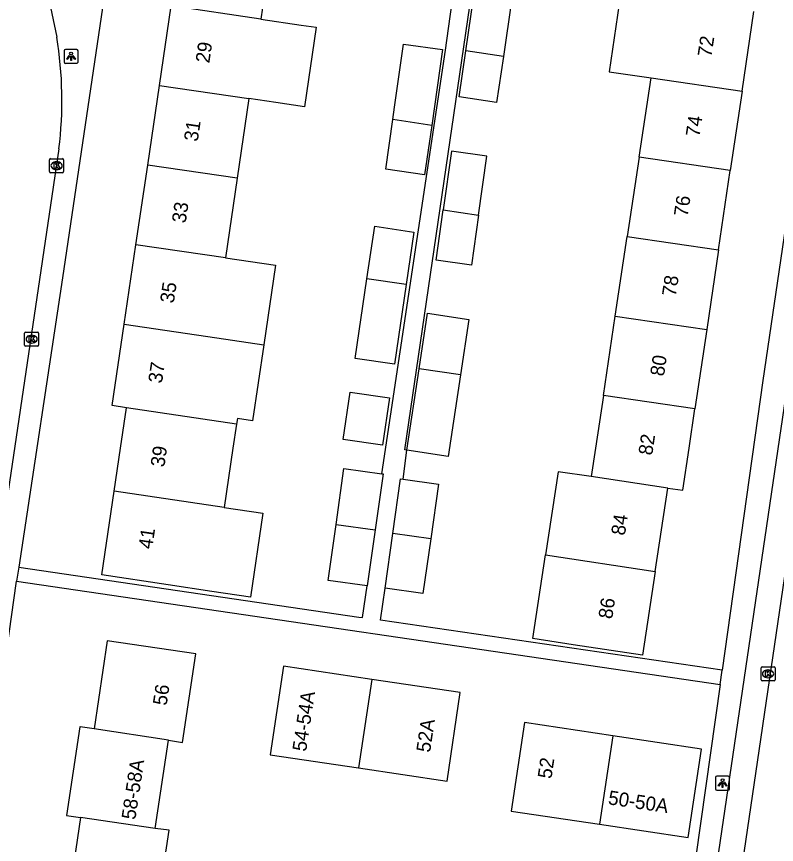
# Model space of a CAD drawing. Extents: x 163686 to 164493, y 382719 to 383870.
# Drawn here: x 163787.2 to 163841.4, y 382971.7 to 383030.8 of the extents above; entities that cross this region are included whole.
import ezdxf

# ---------------------------------------------------------------- set-up
doc = ezdxf.new("R2010")
doc.units = 0
for name, color, linetype in [('IMGEO_Kolk', 7, 'Continuous'), ('IMGEO_Lichtpunt', 7, 'Continuous'), ('IMGEO_Pand', 7, 'Continuous'), ('IMGEO_Pand_nummerreeks', 7, 'Continuous'), ('IMGEO_Rijbaan_lokaal_open', 7, 'Continuous'), ('IMGEO_Voetpad_open', 7, 'Continuous')]:
    doc.layers.add(name, color=color, linetype=linetype)

msp = doc.modelspace()

# ---------------------------------------------------------------- linework, layer by layer
at = {"layer": 'IMGEO_Kolk'}
for p, q in [((163789.568, 383019.702), (163789.568, 383020.554)), ((163789.643, 383020.628), (163790.495, 383020.628)), ((163790.056, 383020.408), (163790.081, 383020.408)), ((163790.569, 383020.554), (163790.569, 383019.702)), ((163790.079, 383019.848), (163790.054, 383019.848)), ((163790.495, 383019.628), (163789.643, 383019.628)), ((163787.787, 383007.338), (163787.787, 383008.19)), ((163787.862, 383008.264), (163788.714, 383008.264)), ((163788.275, 383008.044), (163788.3, 383008.044)), ((163788.788, 383008.19), (163788.788, 383007.338)), ((163788.298, 383007.484), (163788.273, 383007.484)), ((163788.714, 383007.264), (163787.862, 383007.264)), ((163840.346, 382984.408), (163841.198, 382984.408)), ((163840.271, 382983.482), (163840.271, 382984.334)), ((163840.759, 382984.188), (163840.784, 382984.188)), ((163841.272, 382984.334), (163841.272, 382983.482)), ((163841.198, 382983.408), (163840.346, 382983.408)), ((163840.782, 382983.628), (163840.757, 382983.628))]:
    msp.add_line(p, q, dxfattribs=at)
for points in [[(163789.568, 383019.702), (163789.568, 383020.554)], [(163789.643, 383020.628), (163790.495, 383020.628)], [(163790.569, 383020.554), (163790.569, 383019.702)], [(163789.889, 383020.328), (163790.012, 383020.328), (163790.012, 383020.177), (163790.142, 383020.328), (163790.306, 383020.328), (163790.16, 383020.177), (163790.313, 383019.928), (163790.161, 383019.928), (163790.076, 383020.092), (163790.012, 383020.025), (163790.012, 383019.928), (163789.889, 383019.928), (163789.889, 383020.328)], [(163790.495, 383019.628), (163789.643, 383019.628)], [(163787.787, 383007.338), (163787.787, 383008.19)], [(163787.862, 383008.264), (163788.714, 383008.264)], [(163788.108, 383007.964), (163788.231, 383007.964), (163788.231, 383007.813), (163788.361, 383007.964), (163788.525, 383007.964), (163788.379, 383007.813), (163788.532, 383007.564), (163788.38, 383007.564), (163788.295, 383007.728), (163788.231, 383007.661), (163788.231, 383007.564), (163788.108, 383007.564), (163788.108, 383007.964)], [(163788.788, 383008.19), (163788.788, 383007.338)], [(163788.714, 383007.264), (163787.862, 383007.264)], [(163840.346, 382984.408), (163841.198, 382984.408)], [(163840.271, 382983.482), (163840.271, 382984.334)], [(163840.592, 382984.108), (163840.715, 382984.108), (163840.715, 382983.957), (163840.845, 382984.108), (163841.009, 382984.108), (163840.863, 382983.957), (163841.016, 382983.708), (163840.864, 382983.708), (163840.779, 382983.872), (163840.715, 382983.805), (163840.715, 382983.708), (163840.592, 382983.708), (163840.592, 382984.108)], [(163841.272, 382984.334), (163841.272, 382983.482)], [(163841.198, 382983.408), (163840.346, 382983.408)]]:
    msp.add_lwpolyline(points, dxfattribs=at)
for centre, start, end in [((163789.645, 383020.552), 91.55205, 178.44795), ((163789.645, 383020.552), 91.55205, 178.44795), ((163790.493, 383020.552), 1.55205, 88.44795), ((163790.493, 383020.552), 1.55205, 88.44795), ((163789.645, 383019.704), 181.55205, 268.44795), ((163789.645, 383019.704), 181.55205, 268.44795), ((163790.493, 383019.704), 271.55205, 358.44795), ((163790.493, 383019.704), 271.55205, 358.44795), ((163787.864, 383008.188), 91.55205, 178.44795), ((163787.864, 383008.188), 91.55205, 178.44795), ((163788.712, 383008.188), 1.55205, 88.44795), ((163788.712, 383008.188), 1.55205, 88.44795), ((163787.864, 383007.34), 181.55205, 268.44795), ((163787.864, 383007.34), 181.55205, 268.44795), ((163788.712, 383007.34), 271.55205, 358.44795), ((163788.712, 383007.34), 271.55205, 358.44795), ((163840.348, 382984.332), 91.55205, 178.44795), ((163840.348, 382984.332), 91.55205, 178.44795), ((163841.196, 382984.332), 1.55205, 88.44795), ((163841.196, 382984.332), 1.55205, 88.44795), ((163840.348, 382983.484), 181.55205, 268.44795), ((163840.348, 382983.484), 181.55205, 268.44795), ((163841.196, 382983.484), 271.55205, 358.44795), ((163841.196, 382983.484), 271.55205, 358.44795)]:
    msp.add_arc(centre, 0.0765, start, end, dxfattribs=at)
for centre, major_axis, ratio, start_param, end_param in [((163790.055, 383020.128), (-0.387, 0.002), 0.722429, 4.712389, 7.853982), ((163790.08, 383020.128), (-0.39, 0.002), 0.717154, 1.570796, 4.712389), ((163788.274, 383007.764), (-0.387, 0.002), 0.722429, 4.712389, 7.853982), ((163788.299, 383007.764), (-0.39, 0.002), 0.717154, 1.570796, 4.712389), ((163840.758, 382983.908), (-0.387, 0.002), 0.722429, 4.712389, 7.853982), ((163840.783, 382983.908), (-0.39, 0.002), 0.717154, 1.570796, 4.712389)]:
    msp.add_ellipse(centre, major_axis=major_axis, ratio=ratio, start_param=start_param, end_param=end_param, dxfattribs=at)
at = {"layer": 'IMGEO_Lichtpunt'}
for p, q in [((163790.599, 383028.325), (163790.599, 383027.518)), ((163790.599, 383028.325), (163790.599, 383027.518)), ((163791.501, 383028.42), (163790.693, 383028.42)), ((163791.501, 383028.42), (163790.693, 383028.42)), ((163791.595, 383027.518), (163791.595, 383028.325)), ((163791.595, 383027.518), (163791.595, 383028.325)), ((163790.693, 383027.424), (163791.501, 383027.424)), ((163790.693, 383027.424), (163791.501, 383027.424)), ((163837.034, 382976.519), (163837.034, 382975.712)), ((163837.034, 382976.519), (163837.034, 382975.712)), ((163837.936, 382976.614), (163837.128, 382976.614)), ((163837.936, 382976.614), (163837.128, 382976.614)), ((163838.03, 382975.712), (163838.03, 382976.519)), ((163838.03, 382975.712), (163838.03, 382976.519)), ((163837.128, 382975.618), (163837.936, 382975.618)), ((163837.128, 382975.618), (163837.936, 382975.618))]:
    msp.add_line(p, q, dxfattribs=at)
for points in [[(163790.973, 383027.989), (163791.012, 383027.961), (163790.824, 383027.699), (163790.786, 383027.726), (163790.973, 383027.989)], [(163791.075, 383027.941), (163791.122, 383027.941), (163791.122, 383027.619), (163791.075, 383027.619), (163791.075, 383027.941)], [(163791.185, 383027.961), (163791.223, 383027.988), (163791.41, 383027.726), (163791.371, 383027.698), (163791.185, 383027.961)], [(163837.408, 382976.183), (163837.447, 382976.155), (163837.259, 382975.893), (163837.221, 382975.92), (163837.408, 382976.183)], [(163837.51, 382976.135), (163837.557, 382976.135), (163837.557, 382975.813), (163837.51, 382975.813), (163837.51, 382976.135)], [(163837.62, 382976.155), (163837.658, 382976.182), (163837.845, 382975.92), (163837.806, 382975.892), (163837.62, 382976.155)]]:
    msp.add_lwpolyline(points, dxfattribs=at)
for centre in [(163791.098, 383028.123), (163837.533, 382976.317)]:
    msp.add_circle(centre, 0.0994, dxfattribs=at)
for centre, start, end in [((163790.693, 383028.325), 90, 180), ((163790.693, 383028.325), 90, 180), ((163791.501, 383028.325), 0, 90), ((163791.501, 383028.325), 0, 90), ((163790.693, 383027.518), 180, 270), ((163790.693, 383027.518), 180, 270), ((163791.501, 383027.518), 270, 0), ((163791.501, 383027.518), 270, 360), ((163837.128, 382976.519), 90, 180), ((163837.128, 382976.519), 90, 180), ((163837.936, 382976.519), 0, 90), ((163837.936, 382976.519), 0, 90), ((163837.128, 382975.712), 180, 270), ((163837.128, 382975.712), 180, 270), ((163837.936, 382975.712), 270, 0), ((163837.936, 382975.712), 270, 360)]:
    msp.add_arc(centre, 0.0946, start, end, dxfattribs=at)
at = {"layer": 'IMGEO_Pand'}
for points in [[(163805.456, 383036.26), (163804.615, 383030.578)], [(163819.231, 383028.309), (163819.814, 383032.27), (163822.495, 383031.875), (163821.912, 383027.919)], [(163833.286, 383032.05), (163830.279, 383032.487), (163829.456, 383026.822), (163832.436, 383026.389)], [(163797.405, 383025.847), (163798.244, 383031.524)], [(163804.615, 383030.578), (163798.244, 383031.524)], [(163838.923, 383025.446), (163839.765, 383031.108)], [(163804.615, 383030.578), (163807.505, 383030.149), (163808.572, 383029.99), (163807.733, 383024.325), (163805.695, 383024.627), (163803.776, 383024.908)], [(163814.028, 383023.409), (163814.155, 383024.302), (163814.795, 383028.794), (163817.566, 383028.399), (163816.798, 383023.003)], [(163821.912, 383027.919), (163821.428, 383024.63), (163818.747, 383025.025), (163819.231, 383028.309)], [(163821.912, 383027.919), (163819.231, 383028.309)], [(163831.585, 383020.729), (163832.436, 383026.389)], [(163832.436, 383026.389), (163838.923, 383025.446)], [(163796.565, 383020.171), (163797.405, 383025.847)], [(163797.405, 383025.847), (163803.776, 383024.908)], [(163838.923, 383025.446), (163838.082, 383019.784)], [(163803.776, 383024.908), (163802.937, 383019.232)], [(163816.798, 383023.003), (163816.296, 383019.477), (163813.524, 383019.872), (163814.028, 383023.409)], [(163816.798, 383023.003), (163814.028, 383023.409)], [(163820.141, 383016.608), (163820.736, 383020.802), (163818.212, 383021.159), (163817.619, 383016.975)], [(163831.585, 383020.729), (163830.734, 383015.068)], [(163838.082, 383019.784), (163831.585, 383020.729)], [(163795.725, 383014.496), (163796.565, 383020.171)], [(163802.937, 383019.232), (163796.565, 383020.171)], [(163837.24, 383014.122), (163838.082, 383019.784)], [(163802.937, 383019.232), (163802.098, 383013.557)], [(163820.141, 383016.608), (163819.635, 383013.037), (163817.112, 383013.394), (163817.619, 383016.975)], [(163817.619, 383016.975), (163820.141, 383016.608)], [(163812.185, 383012.071), (163812.736, 383015.807), (163815.526, 383015.396), (163814.975, 383011.66)], [(163829.884, 383009.408), (163830.734, 383015.068)], [(163830.734, 383015.068), (163837.24, 383014.122)], [(163794.885, 383008.819), (163795.725, 383014.496)], [(163802.098, 383013.557), (163795.725, 383014.496)], [(163837.24, 383014.122), (163836.399, 383008.461)], [(163802.098, 383013.557), (163805.67, 383013.03), (163804.831, 383007.353)], [(163814.975, 383011.66), (163814.138, 383005.981), (163811.347, 383006.392), (163812.185, 383012.071)], [(163814.975, 383011.66), (163812.185, 383012.071)], [(163815.911, 383005.656), (163816.505, 383009.603), (163819.449, 383009.16), (163818.857, 383005.227)], [(163829.033, 383003.747), (163829.884, 383009.408)], [(163829.884, 383009.408), (163836.399, 383008.461)], [(163795.057, 383002.87), (163794.028, 383003.023), (163794.885, 383008.819)], [(163794.885, 383008.819), (163801.48, 383007.847), (163804.831, 383007.353)], [(163836.399, 383008.461), (163835.557, 383002.798)], [(163804.831, 383007.353), (163804.031, 383001.946), (163802.949, 383002.106), (163802.89, 383001.708)], [(163815.036, 382999.838), (163815.911, 383005.656)], [(163818.857, 383005.227), (163815.911, 383005.656)], [(163818.857, 383005.227), (163817.979, 382999.395), (163815.036, 382999.838)], [(163813.784, 383003.576), (163813.287, 383000.207), (163810.496, 383000.618), (163810.992, 383003.986), (163813.784, 383003.576)], [(163829.033, 383003.747), (163828.47, 383000), (163828.164, 382997.961)], [(163835.557, 383002.798), (163829.033, 383003.747)], [(163794.176, 382996.92), (163794.632, 383000), (163795.057, 383002.87)], [(163802.89, 383001.708), (163795.057, 383002.87)], [(163833.633, 382997.15), (163834.693, 382996.993), (163835.141, 383000), (163835.557, 383002.798)], [(163802.89, 383001.708), (163802.638, 383000), (163802.01, 382995.761)], [(163809.984, 382994.557), (163810.547, 382998.549), (163813.241, 382998.169)], [(163813.241, 382998.169), (163813.334, 382998.156), (163812.771, 382994.164)], [(163828.164, 382997.961), (163825.82, 382998.309), (163824.919, 382992.378)], [(163833.633, 382997.15), (163828.164, 382997.961)], [(163814.024, 382993.903), (163814.573, 382997.797), (163814.755, 382997.771)], [(163814.755, 382997.771), (163817.276, 382997.416), (163816.727, 382993.522)], [(163802.01, 382995.761), (163804.765, 382995.353), (163803.879, 382989.361), (163801.123, 382989.779), (163798.027, 382990.249), (163793.294, 382990.968), (163794.176, 382996.92)], [(163802.01, 382995.761), (163794.176, 382996.92)], [(163832.728, 382991.192), (163833.633, 382997.15)], [(163812.208, 382990.172), (163809.421, 382990.565), (163809.984, 382994.557)], [(163809.984, 382994.557), (163812.771, 382994.164)], [(163812.771, 382994.164), (163812.208, 382990.172)], [(163813.475, 382990.009), (163814.024, 382993.903)], [(163816.727, 382993.522), (163814.024, 382993.903)], [(163816.727, 382993.522), (163816.177, 382989.628), (163813.475, 382990.009)], [(163832.728, 382991.192), (163831.823, 382985.233), (163826.88, 382985.984), (163824.014, 382986.42), (163824.919, 382992.378)], [(163824.919, 382992.378), (163832.728, 382991.192)], [(163798.049, 382979.169), (163799.032, 382979.016), (163799.981, 382985.325), (163793.676, 382986.267), (163792.737, 382979.988)], [(163812.537, 382983.506), (163806.24, 382984.447), (163805.292, 382978.135), (163811.595, 382977.194)], [(163812.537, 382983.506), (163811.595, 382977.194)], [(163811.595, 382977.194), (163817.897, 382976.252), (163818.84, 382982.564), (163812.537, 382983.506)], [(163829.709, 382979.482), (163823.409, 382980.43), (163822.46, 382974.121), (163828.768, 382973.179)], [(163792.737, 382979.988), (163791.752, 382980.126), (163791.712, 382980.131), (163790.783, 382973.814), (163791.761, 382973.664)], [(163798.049, 382979.169), (163792.737, 382979.988)], [(163797.104, 382972.889), (163798.049, 382979.169)], [(163829.709, 382979.482), (163828.768, 382973.179)], [(163828.768, 382973.179), (163835.075, 382972.237), (163836.022, 382978.532), (163829.709, 382979.482)], [(163791.761, 382973.664), (163790.854, 382967.367), (163797.142, 382966.453), (163798.09, 382972.752), (163797.104, 382972.889)], [(163797.104, 382972.889), (163791.761, 382973.664)]]:
    msp.add_lwpolyline(points, dxfattribs=at)
at = {"layer": 'IMGEO_Rijbaan_lokaal_open'}
for points in [[(163789.472, 383032.235), (163790.075, 383029.295)], [(163790.232, 383021.319), (163783.143, 382973.643), (163782.264, 382966.937), (163782.065, 382965.564)], [(163838.367, 382966.298), (163844.486, 383008.007)]]:
    msp.add_lwpolyline(points, dxfattribs=at)
msp.add_arc((163762.735, 383024.767), 27.713, 352.85212, 9.40322, dxfattribs=at)
at = {"layer": 'IMGEO_Voetpad_open'}
for points in [[(163848.348, 383058.925), (163840.396, 383004.806), (163837.504, 382984.157)], [(163815.036, 382999.838), (163814.879, 382999.861), (163820.201, 383036.253), (163823.256, 383056.446)], [(163795.995, 383049.377), (163790.493, 383012.128), (163787.371, 382991.504)], [(163813.241, 382998.169), (163817.773, 383028.359), (163820.168, 383045.523)], [(163837.038, 382969.597), (163842.274, 383005.262)], [(163814.755, 382997.771), (163815.036, 382999.838)], [(163787.371, 382991.504), (163787.22, 382990.507)], [(163787.371, 382991.504), (163811.604, 382987.953), (163811.877, 382987.913), (163812.208, 382990.172)], [(163783.566, 382965.481), (163785.123, 382975.744), (163787.22, 382990.507)], [(163787.22, 382990.507), (163837.364, 382983.156)], [(163837.504, 382984.157), (163813.141, 382987.728), (163813.475, 382990.009)], [(163837.364, 382983.156), (163837.504, 382984.157)], [(163837.364, 382983.156), (163834.947, 382966.01), (163834.128, 382959.773), (163833.909, 382958.105)]]:
    msp.add_lwpolyline(points, dxfattribs=at)

# ---------------------------------------------------------------- texts
at = {"layer": 'IMGEO_Pand_nummerreeks'}
for s, rotation, p in [('72', 81.54335, (163836.729, 383027.826)), ('29', 81.58472, (163800.95, 383027.402)), ('74', 81.5442, (163835.883, 383022.141)), ('31', 81.58472, (163800.122, 383021.808)), ('33', 81.58472, (163799.262, 383015.99)), ('76', 81.5442, (163835.038, 383016.452)), ('78', 81.5442, (163834.193, 383010.766)), ('35', 81.58472, (163798.418, 383010.284)), ('80', 81.5442, (163833.347, 383005.077)), ('37', 81.58472, (163797.574, 383004.579)), ('82', 81.53189, (163832.511, 382999.444)), ('39', 81.57896, (163797.741, 382998.599)), ('84', 81.36001, (163830.564, 382993.731)), ('41', 81.572, (163796.875, 382992.758)), ('86', 81.36228, (163829.659, 382987.773)), ('56', 81.44595, (163797.904, 382981.605)), ('54-54A', 81.45741, (163807.85, 382978.329)), ('52A', 81.50325, (163816.681, 382978.263)), ('52', 81.44595, (163825.328, 382976.383)), ('58-58A', 81.44022, (163795.674, 382973.466)), ('50-50A', 351.50304, (163829.328, 382974.612))]:
    msp.add_text(s, height=1, rotation=rotation, dxfattribs=at).set_placement(p)

doc.saveas('drawing.dxf')
